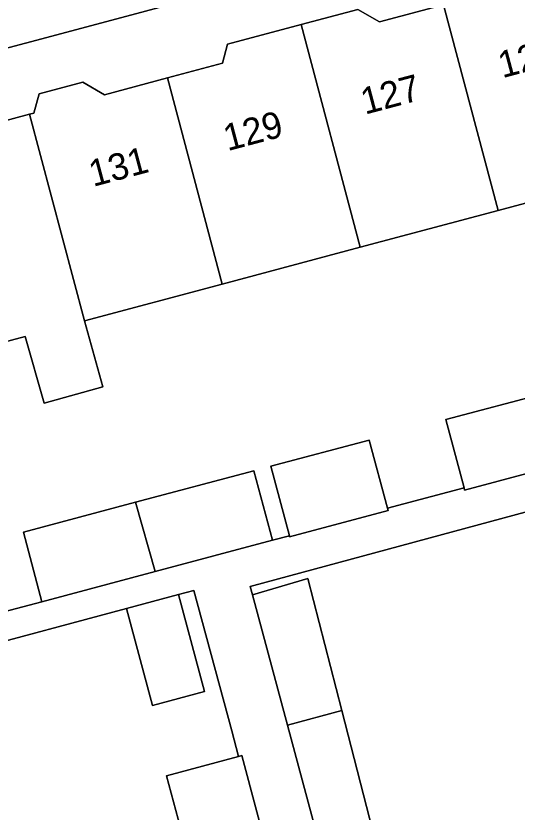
# Model space of a CAD drawing. Extents: x 162542 to 163147, y 380779 to 381521.
# Drawn here: x 162706.28 to 162725.13, y 381006.95 to 381036.9 of the extents above; entities that cross this region are included whole.
import ezdxf

# ---------------------------------------------------------------- set-up
doc = ezdxf.new("R2010")
doc.units = 0
for name, color, linetype in [('IMGEO_Erf', 7, 'Continuous'), ('IMGEO_Pand', 7, 'Continuous'), ('IMGEO_Pand_nummerreeks', 7, 'Continuous'), ('IMGEO_Parkeervlak_open', 7, 'Continuous'), ('IMGEO_Voetpad_open', 7, 'Continuous')]:
    doc.layers.add(name, color=color, linetype=linetype)

msp = doc.modelspace()

# ---------------------------------------------------------------- linework, layer by layer
at = {"layer": 'IMGEO_Erf'}
for points in [[(162729.609, 381030.972), (162724.422, 381029.587), (162719.233, 381028.202), (162714.045, 381026.816), (162708.857, 381025.431), (162709.555, 381022.954), (162707.341, 381022.329), (162706.634, 381024.837), (162703.669, 381024.046)], [(162694.097, 381011.402), (162707.263, 381014.863), (162706.564, 381017.478), (162710.781, 381018.604), (162715.232, 381019.792), (162715.93, 381017.177), (162716.565, 381017.347), (162715.868, 381019.958), (162719.573, 381020.947), (162720.259, 381018.379), (162723.136, 381019.146), (162722.45, 381021.716), (162726.245, 381022.729)], [(162727.427, 381018.777), (162715.091, 381015.44), (162715.177, 381015.121), (162717.259, 381015.739), (162718.54, 381010.768), (162719.82, 381005.798), (162721.245, 381000.262), (162722.57, 380995.119), (162722.588, 380995.051), (162723.678, 380995.414), (162724.914, 380990.308), (162725.758, 380990.483)], [(162713.089, 381004.076), (162711.951, 381008.318), (162714.657, 381009.043), (162714.399, 381010.007), (162712.97, 381015.29), (162712.399, 381015.133), (162713.38, 381011.488), (162711.423, 381010.961), (162710.442, 381014.606), (162698.469, 381011.4), (162699.906, 381006.061)]]:
    msp.add_lwpolyline(points, dxfattribs=at)
at = {"layer": 'IMGEO_Pand'}
for points in [[(162722.366, 381037.322), (162724.422, 381029.587), (162729.609, 381030.972), (162727.381, 381039.358), (162724.638, 381038.626), (162724.436, 381037.875)], [(162722.366, 381037.322), (162719.955, 381036.678), (162719.146, 381037.146), (162717.008, 381036.575), (162719.233, 381028.202), (162724.422, 381029.587)], [(162711.985, 381034.567), (162714.045, 381026.816), (162719.233, 381028.202), (162717.008, 381036.575), (162714.241, 381035.837), (162714.048, 381035.118)], [(162706.792, 381033.204), (162708.857, 381025.431), (162714.045, 381026.816), (162711.985, 381034.567), (162709.619, 381033.936), (162708.795, 381034.413), (162707.152, 381033.974), (162706.957, 381033.248)], [(162706.634, 381024.837), (162707.341, 381022.329), (162709.555, 381022.954), (162708.857, 381025.431), (162706.792, 381033.204), (162704.319, 381032.543), (162703.768, 381033.095), (162701.43, 381032.471), (162703.669, 381024.046)], [(162726.245, 381022.729), (162722.45, 381021.716), (162723.136, 381019.146), (162723.158, 381019.064), (162726.95, 381020.076)], [(162716.565, 381017.347), (162716.576, 381017.307), (162720.281, 381018.296), (162720.259, 381018.379), (162719.573, 381020.947), (162715.868, 381019.958)], [(162710.781, 381018.604), (162711.515, 381015.998), (162715.93, 381017.177), (162715.232, 381019.792)], [(162710.781, 381018.604), (162706.564, 381017.478), (162707.263, 381014.863), (162711.515, 381015.998)], [(162716.49, 381010.223), (162718.54, 381010.768), (162717.259, 381015.739), (162715.177, 381015.121)], [(162712.399, 381015.133), (162710.442, 381014.606), (162711.423, 381010.961), (162713.38, 381011.488)], [(162719.82, 381005.798), (162718.54, 381010.768), (162716.49, 381010.223), (162717.819, 381005.264)], [(162714.775, 381009.075), (162714.657, 381009.043), (162711.951, 381008.318), (162713.089, 381004.076), (162715.911, 381004.838)]]:
    msp.add_lwpolyline(points, close=True, dxfattribs=at)
at = {"layer": 'IMGEO_Parkeervlak_open'}
msp.add_lwpolyline([(162684.074, 381029.872), (162708.764, 381036.439), (162730.875, 381042.365)], dxfattribs=at)
at = {"layer": 'IMGEO_Voetpad_open'}
for points in [[(162730.875, 381042.365), (162708.764, 381036.439), (162684.074, 381029.872)], [(162704.319, 381032.543), (162706.792, 381033.204), (162706.957, 381033.248), (162707.152, 381033.974), (162708.795, 381034.413), (162709.619, 381033.936), (162711.985, 381034.567), (162714.048, 381035.118), (162714.241, 381035.837), (162717.008, 381036.575), (162719.146, 381037.146), (162719.955, 381036.678), (162722.366, 381037.322)], [(162726.95, 381020.076), (162723.158, 381019.064), (162723.136, 381019.146), (162720.259, 381018.379), (162720.281, 381018.296), (162716.576, 381017.307), (162716.565, 381017.347), (162715.93, 381017.177), (162711.515, 381015.998), (162707.263, 381014.863), (162694.097, 381011.402), (162690.806, 381010.523), (162686.378, 381009.341), (162686.701, 381008.232), (162691.53, 381009.532), (162693.98, 381010.191), (162698.469, 381011.4), (162710.442, 381014.606), (162712.399, 381015.133), (162712.97, 381015.29), (162714.399, 381010.007), (162714.657, 381009.043), (162714.775, 381009.075), (162715.911, 381004.838)], [(162725.239, 380979.472), (162724.752, 380979.397), (162723.423, 380984.355), (162722.049, 380989.483), (162720.674, 380994.614), (162719.299, 380999.744), (162717.819, 381005.264), (162716.49, 381010.223), (162715.177, 381015.121), (162715.091, 381015.44), (162727.427, 381018.777)]]:
    msp.add_lwpolyline(points, dxfattribs=at)

# ---------------------------------------------------------------- texts
at = {"layer": 'IMGEO_Pand_nummerreeks'}
for s, p in [('125', (162724.576, 381034.556)), ('127', (162719.409, 381033.184)), ('129', (162714.242, 381031.812)), ('131', (162709.185, 381030.468))]:
    msp.add_text(s, height=1, rotation=14.874, dxfattribs=at).set_placement(p)

doc.saveas('drawing.dxf')
